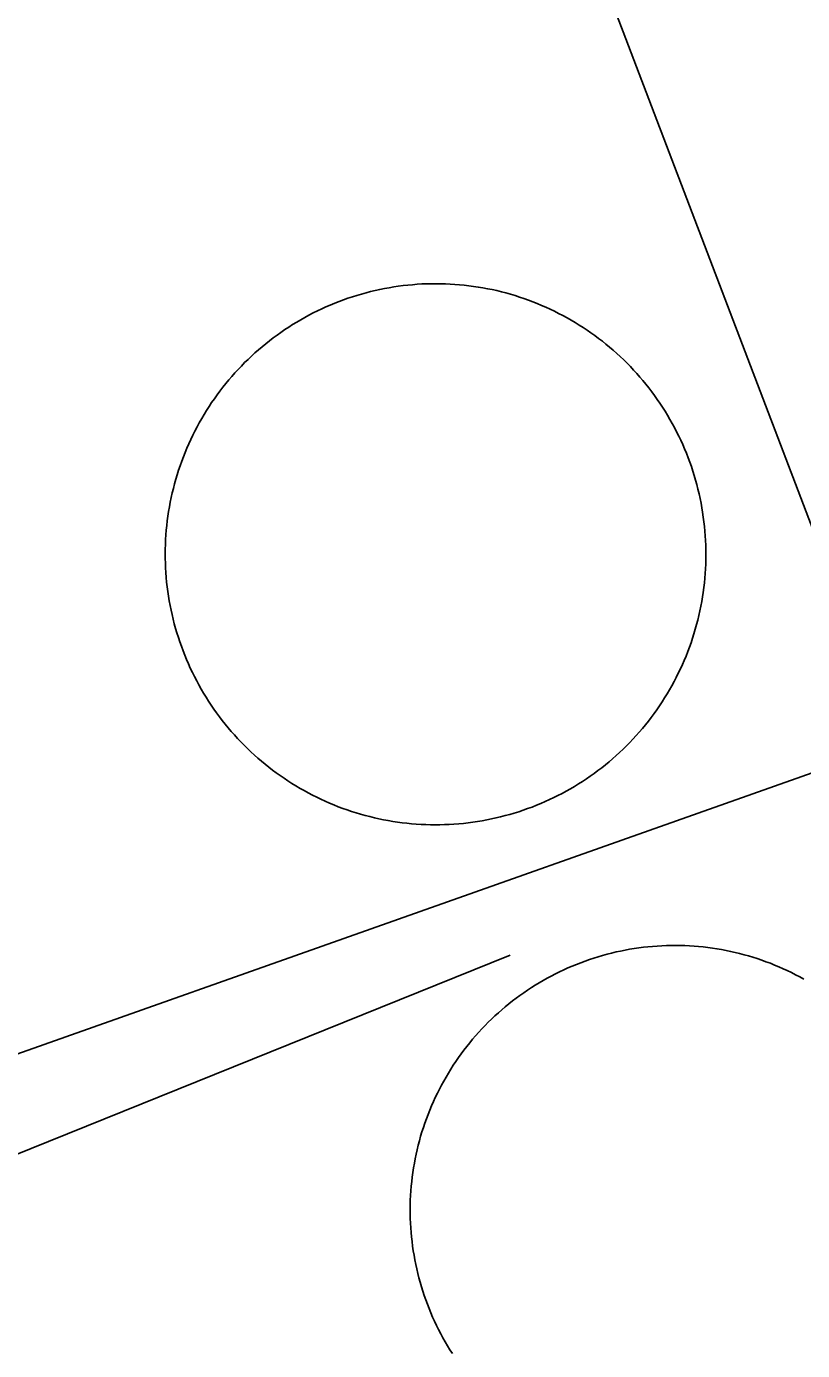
# Model space of a CAD drawing. Extents: x 3567028 to 3605064, y 510945 to 536587.
# Drawn here: x 3599861.1 to 3599958.9, y 526950.9 to 527117.7 of the extents above; entities that cross this region are included whole.
import ezdxf

# ---------------------------------------------------------------- set-up
doc = ezdxf.new("R2010")
doc.units = 0
doc.layers.add('V-DOMW-TANK', color=7, linetype='Continuous')
doc.layers.add('V-UTIL-LINE', color=7, linetype='Continuous')

msp = doc.modelspace()

# ---------------------------------------------------------------- linework, layer by layer
at = {"layer": 'V-DOMW-TANK'}
for points in [[(3599905.04, 527084.44), (3599905.62, 527084.57), (3599906.2, 527084.69), (3599906.79, 527084.79), (3599907.38, 527084.89), (3599907.96, 527084.98), (3599908.56, 527085.06), (3599909.15, 527085.12), (3599909.74, 527085.17), (3599910.33, 527085.22), (3599910.92, 527085.26), (3599911.52, 527085.28), (3599912.11, 527085.3), (3599912.71, 527085.3), (3599913.3, 527085.3), (3599913.9, 527085.28), (3599914.49, 527085.25), (3599915.08, 527085.21), (3599915.68, 527085.17), (3599916.27, 527085.11), (3599916.86, 527085.04), (3599917.45, 527084.96), (3599918.04, 527084.87), (3599918.62, 527084.77), (3599919.21, 527084.67), (3599919.79, 527084.55), (3599920.37, 527084.42), (3599920.95, 527084.28), (3599921.53, 527084.13), (3599922.1, 527083.96), (3599922.67, 527083.8), (3599923.24, 527083.62), (3599923.8, 527083.43), (3599924.36, 527083.23), (3599924.92, 527083.02), (3599925.47, 527082.8), (3599926.02, 527082.57), (3599926.56, 527082.33), (3599927.11, 527082.08), (3599927.64, 527081.83), (3599928.17, 527081.56), (3599928.7, 527081.29), (3599929.23, 527081), (3599929.74, 527080.71), (3599930.25, 527080.41), (3599930.76, 527080.09), (3599931.26, 527079.77), (3599931.76, 527079.45), (3599932.25, 527079.11), (3599932.73, 527078.76), (3599933.21, 527078.41), (3599933.68, 527078.04), (3599934.14, 527077.67), (3599934.6, 527077.29), (3599935.05, 527076.91), (3599935.5, 527076.51), (3599935.94, 527076.11), (3599936.37, 527075.7), (3599936.79, 527075.28), (3599937.21, 527074.86), (3599937.62, 527074.42), (3599938.02, 527073.99), (3599938.41, 527073.54), (3599938.8, 527073.09), (3599939.17, 527072.63), (3599939.54, 527072.16), (3599939.91, 527071.69), (3599940.26, 527071.21), (3599940.6, 527070.72), (3599940.94, 527070.23), (3599941.27, 527069.74), (3599941.58, 527069.23), (3599941.9, 527068.73), (3599942.2, 527068.21), (3599942.49, 527067.7), (3599942.77, 527067.17), (3599943.04, 527066.65), (3599943.31, 527066.11), (3599943.56, 527065.57), (3599943.81, 527065.03), (3599944.05, 527064.49), (3599944.27, 527063.94), (3599944.49, 527063.38), (3599944.7, 527062.83), (3599944.9, 527062.27), (3599945.09, 527061.7), (3599945.26, 527061.13), (3599945.43, 527060.56), (3599945.59, 527059.99), (3599945.73, 527059.41), (3599945.88, 527058.83), (3599946, 527058.25), (3599946.12, 527057.67), (3599946.23, 527057.08), (3599946.32, 527056.5), (3599946.41, 527055.91), (3599946.49, 527055.32), (3599946.56, 527054.73), (3599946.61, 527054.14), (3599946.66, 527053.54), (3599946.69, 527052.95)], [(3599881.26, 527037.95), (3599881.04, 527038.5), (3599880.82, 527039.06), (3599880.61, 527039.62), (3599880.41, 527040.18), (3599880.23, 527040.74), (3599880.05, 527041.31), (3599879.88, 527041.88), (3599879.72, 527042.45), (3599879.57, 527043.03), (3599879.44, 527043.61), (3599879.31, 527044.19), (3599879.19, 527044.77), (3599879.08, 527045.36), (3599878.98, 527045.94), (3599878.9, 527046.53), (3599878.82, 527047.12), (3599878.75, 527047.71), (3599878.7, 527048.3), (3599878.65, 527048.9), (3599878.62, 527049.49), (3599878.59, 527050.08), (3599878.58, 527050.68), (3599878.57, 527051.28), (3599878.58, 527051.87), (3599878.6, 527052.46), (3599878.62, 527053.06), (3599878.66, 527053.65), (3599878.71, 527054.24), (3599878.77, 527054.84), (3599878.83, 527055.43), (3599878.91, 527056.02), (3599879, 527056.61), (3599879.1, 527057.19), (3599879.21, 527057.78), (3599879.33, 527058.36), (3599879.46, 527058.94), (3599879.6, 527059.52), (3599879.75, 527060.09), (3599879.91, 527060.67), (3599880.08, 527061.24), (3599880.26, 527061.8), (3599880.45, 527062.37), (3599880.65, 527062.93), (3599880.86, 527063.48), (3599881.08, 527064.04), (3599881.3, 527064.59), (3599881.54, 527065.13), (3599881.79, 527065.68), (3599882.05, 527066.21), (3599882.31, 527066.74), (3599882.59, 527067.27), (3599882.87, 527067.79), (3599883.17, 527068.31), (3599883.47, 527068.82), (3599883.78, 527069.33), (3599884.1, 527069.83), (3599884.43, 527070.32), (3599884.77, 527070.81), (3599885.11, 527071.3), (3599885.47, 527071.77), (3599885.83, 527072.25), (3599886.2, 527072.71), (3599886.58, 527073.17), (3599886.97, 527073.62), (3599887.36, 527074.07), (3599887.77, 527074.5), (3599888.18, 527074.93), (3599888.59, 527075.36), (3599889.02, 527075.77), (3599889.45, 527076.18), (3599889.89, 527076.58), (3599890.33, 527076.98), (3599890.79, 527077.36), (3599891.25, 527077.74), (3599891.71, 527078.11), (3599892.19, 527078.47), (3599892.67, 527078.82), (3599893.15, 527079.17), (3599893.64, 527079.51), (3599894.14, 527079.83), (3599894.64, 527080.15), (3599895.15, 527080.46), (3599895.66, 527080.76), (3599896.18, 527081.06), (3599896.7, 527081.34), (3599897.23, 527081.61), (3599897.76, 527081.88), (3599898.3, 527082.13), (3599898.84, 527082.38), (3599899.39, 527082.61), (3599899.94, 527082.84), (3599900.49, 527083.06), (3599901.05, 527083.27), (3599901.61, 527083.46), (3599902.18, 527083.65), (3599902.74, 527083.83), (3599903.31, 527084), (3599903.89, 527084.15), (3599904.46, 527084.3), (3599905.04, 527084.44)], [(3599946.69, 527052.95), (3599946.72, 527052.36), (3599946.73, 527051.76), (3599946.73, 527051.17), (3599946.73, 527050.57), (3599946.71, 527049.98), (3599946.69, 527049.38), (3599946.65, 527048.79), (3599946.6, 527048.2), (3599946.54, 527047.6), (3599946.48, 527047.01), (3599946.4, 527046.42), (3599946.31, 527045.84), (3599946.21, 527045.25), (3599946.1, 527044.66), (3599945.98, 527044.08), (3599945.85, 527043.5), (3599945.71, 527042.92), (3599945.56, 527042.35), (3599945.4, 527041.78), (3599945.23, 527041.2), (3599945.05, 527040.64), (3599944.86, 527040.07), (3599944.66, 527039.51), (3599944.45, 527038.96), (3599944.23, 527038.4), (3599944, 527037.85), (3599943.77, 527037.31), (3599943.52, 527036.77), (3599943.26, 527036.23), (3599943, 527035.7), (3599942.72, 527035.17), (3599942.44, 527034.65), (3599942.14, 527034.13), (3599941.84, 527033.62), (3599941.53, 527033.12), (3599941.21, 527032.61), (3599940.88, 527032.12), (3599940.54, 527031.63), (3599940.2, 527031.15), (3599939.84, 527030.67), (3599939.48, 527030.2), (3599939.11, 527029.73), (3599938.73, 527029.27), (3599938.34, 527028.82), (3599937.95, 527028.38), (3599937.54, 527027.94), (3599937.13, 527027.51), (3599936.72, 527027.09), (3599936.29, 527026.67), (3599935.86, 527026.26), (3599935.42, 527025.86), (3599934.97, 527025.46), (3599934.52, 527025.08), (3599934.06, 527024.7), (3599933.6, 527024.33), (3599933.12, 527023.97), (3599932.64, 527023.62), (3599932.16, 527023.27), (3599931.67, 527022.94), (3599931.17, 527022.61)], [(3599931.17, 527022.61), (3599930.67, 527022.29), (3599930.16, 527021.98), (3599929.65, 527021.68), (3599929.13, 527021.39), (3599928.61, 527021.1), (3599928.08, 527020.83), (3599927.55, 527020.57), (3599927.01, 527020.31), (3599926.47, 527020.06), (3599925.92, 527019.83), (3599925.37, 527019.6), (3599924.82, 527019.38), (3599924.26, 527019.18), (3599923.7, 527018.98), (3599923.14, 527018.79), (3599922.57, 527018.61), (3599922, 527018.45), (3599921.42, 527018.29), (3599920.85, 527018.14), (3599920.27, 527018), (3599919.69, 527017.87), (3599919.1, 527017.76), (3599918.52, 527017.65), (3599917.93, 527017.55), (3599917.34, 527017.46), (3599916.76, 527017.39), (3599916.16, 527017.32), (3599915.57, 527017.26), (3599914.98, 527017.22), (3599914.39, 527017.19), (3599913.79, 527017.16), (3599913.2, 527017.15), (3599912.6, 527017.14), (3599912.01, 527017.15), (3599911.41, 527017.16), (3599910.82, 527017.19), (3599910.22, 527017.23), (3599909.63, 527017.27), (3599909.04, 527017.33), (3599908.45, 527017.4), (3599907.86, 527017.48), (3599907.27, 527017.57), (3599906.68, 527017.67), (3599906.1, 527017.78), (3599905.52, 527017.9), (3599904.94, 527018.03), (3599904.36, 527018.17), (3599903.78, 527018.32), (3599903.21, 527018.47), (3599902.64, 527018.64), (3599902.07, 527018.83), (3599901.51, 527019.02), (3599900.95, 527019.21), (3599900.39, 527019.42), (3599899.84, 527019.64), (3599899.29, 527019.87), (3599898.74, 527020.11), (3599898.2, 527020.36), (3599897.67, 527020.61), (3599897.13, 527020.88), (3599896.61, 527021.16), (3599896.09, 527021.44), (3599895.57, 527021.73), (3599895.06, 527022.04), (3599894.55, 527022.35), (3599894.05, 527022.67), (3599893.55, 527023), (3599893.06, 527023.33), (3599892.58, 527023.68), (3599892.1, 527024.04), (3599891.63, 527024.4), (3599891.16, 527024.77), (3599890.71, 527025.15), (3599890.25, 527025.54), (3599889.81, 527025.93), (3599889.37, 527026.33), (3599888.94, 527026.74), (3599888.52, 527027.16), (3599888.1, 527027.59), (3599887.69, 527028.02), (3599887.29, 527028.46), (3599886.9, 527028.9), (3599886.51, 527029.35), (3599886.14, 527029.82), (3599885.77, 527030.28), (3599885.4, 527030.75), (3599885.05, 527031.23), (3599884.71, 527031.72), (3599884.37, 527032.21), (3599884.04, 527032.7), (3599883.72, 527033.21), (3599883.42, 527033.71), (3599883.11, 527034.23), (3599882.82, 527034.75), (3599882.54, 527035.27), (3599882.26, 527035.8), (3599882, 527036.33), (3599881.74, 527036.87), (3599881.5, 527037.41), (3599881.26, 527037.95)], [(3599910.47, 526976.78), (3599910.62, 526977.34), (3599910.77, 526977.9), (3599910.94, 526978.46), (3599911.12, 526979.01), (3599911.31, 526979.56), (3599911.5, 526980.11), (3599911.71, 526980.66), (3599911.92, 526981.2), (3599912.15, 526981.73), (3599912.38, 526982.27), (3599912.62, 526982.79), (3599912.88, 526983.32), (3599913.14, 526983.84), (3599913.41, 526984.35), (3599913.69, 526984.86), (3599913.98, 526985.37), (3599914.27, 526985.87), (3599914.58, 526986.37), (3599914.89, 526986.85), (3599915.22, 526987.34), (3599915.55, 526987.82), (3599915.89, 526988.29), (3599916.24, 526988.76), (3599916.59, 526989.22), (3599916.96, 526989.67), (3599917.33, 526990.12), (3599917.71, 526990.56), (3599918.09, 526991), (3599918.49, 526991.42), (3599918.89, 526991.84), (3599919.3, 526992.26), (3599919.72, 526992.66), (3599920.14, 526993.06), (3599920.57, 526993.46), (3599921.01, 526993.84), (3599921.45, 526994.22), (3599921.9, 526994.58), (3599922.36, 526994.95), (3599922.82, 526995.3), (3599923.29, 526995.64), (3599923.77, 526995.98), (3599924.25, 526996.31), (3599924.73, 526996.63), (3599925.22, 526996.94), (3599925.72, 526997.24), (3599926.22, 526997.53), (3599926.73, 526997.82), (3599927.24, 526998.09), (3599927.76, 526998.36), (3599928.28, 526998.62), (3599928.81, 526998.87), (3599929.34, 526999.11), (3599929.88, 526999.34), (3599930.41, 526999.56), (3599930.96, 526999.77), (3599931.5, 526999.97), (3599932.05, 527000.16), (3599932.6, 527000.35), (3599933.16, 527000.52), (3599933.72, 527000.68), (3599934.28, 527000.84), (3599934.84, 527000.98), (3599935.41, 527001.12), (3599935.98, 527001.24), (3599936.55, 527001.35), (3599937.12, 527001.46), (3599937.7, 527001.55), (3599938.27, 527001.64), (3599938.85, 527001.71), (3599939.43, 527001.77), (3599940.01, 527001.83), (3599940.59, 527001.87), (3599941.17, 527001.9), (3599941.75, 527001.93), (3599942.33, 527001.94), (3599942.92, 527001.94), (3599943.5, 527001.94), (3599944.08, 527001.92), (3599944.66, 527001.89), (3599945.24, 527001.85), (3599945.82, 527001.81), (3599946.4, 527001.75), (3599946.98, 527001.68), (3599947.55, 527001.6), (3599948.13, 527001.52), (3599948.71, 527001.42), (3599949.28, 527001.31), (3599949.85, 527001.19), (3599950.41, 527001.06), (3599950.98, 527000.93), (3599951.54, 527000.78), (3599952.1, 527000.62), (3599952.66, 527000.45), (3599953.21, 527000.28), (3599953.77, 527000.09), (3599954.31, 526999.89), (3599954.86, 526999.69), (3599955.4, 526999.47), (3599955.94, 526999.25), (3599956.47, 526999.01)], [(3599956.47, 526999.01), (3599957, 526998.77), (3599957.52, 526998.52), (3599958.04, 526998.26), (3599958.56, 526997.99), (3599959.07, 526997.71)], [(3599914.77, 526950.53), (3599914.46, 526951.02), (3599914.15, 526951.52), (3599913.86, 526952.02), (3599913.58, 526952.53), (3599913.3, 526953.04), (3599913.03, 526953.56), (3599912.77, 526954.08), (3599912.52, 526954.61), (3599912.29, 526955.14), (3599912.06, 526955.67), (3599911.83, 526956.21), (3599911.62, 526956.75), (3599911.42, 526957.3), (3599911.23, 526957.85), (3599911.05, 526958.4), (3599910.87, 526958.95), (3599910.71, 526959.52), (3599910.56, 526960.08), (3599910.41, 526960.64), (3599910.28, 526961.21), (3599910.16, 526961.77), (3599910.04, 526962.34), (3599909.94, 526962.92), (3599909.84, 526963.49), (3599909.76, 526964.07), (3599909.69, 526964.65), (3599909.62, 526965.22), (3599909.57, 526965.8), (3599909.52, 526966.38), (3599909.49, 526966.96), (3599909.46, 526967.55), (3599909.45, 526968.13), (3599909.45, 526968.71), (3599909.46, 526969.29), (3599909.47, 526969.87), (3599909.5, 526970.46), (3599909.54, 526971.04), (3599909.59, 526971.62), (3599909.65, 526972.2), (3599909.71, 526972.77), (3599909.79, 526973.35), (3599909.88, 526973.93), (3599909.98, 526974.5), (3599910.08, 526975.07), (3599910.2, 526975.64), (3599910.33, 526976.21), (3599910.47, 526976.78)]]:
    msp.add_lwpolyline(points, dxfattribs=at)
at = {"layer": 'V-UTIL-LINE'}
for points in [[(3599865.2, 527222.6), (3599892.66, 527231.47), (3599970.51, 527027.36), (3600028.08, 526877.81), (3600006.58, 526869.25), (3600073.05, 526706.79), (3600092.9, 526712.7), (3600084.34, 526734.87), (3600100.23, 526740.79)], [(3599993.88, 527035.61), (3599859.88, 526988.26), (3599852.97, 527005.8)], [(3599922.06, 527000.71), (3599845.3, 526969.78), (3599831.15, 527002.54)]]:
    msp.add_lwpolyline(points, dxfattribs=at)

doc.saveas('drawing.dxf')
